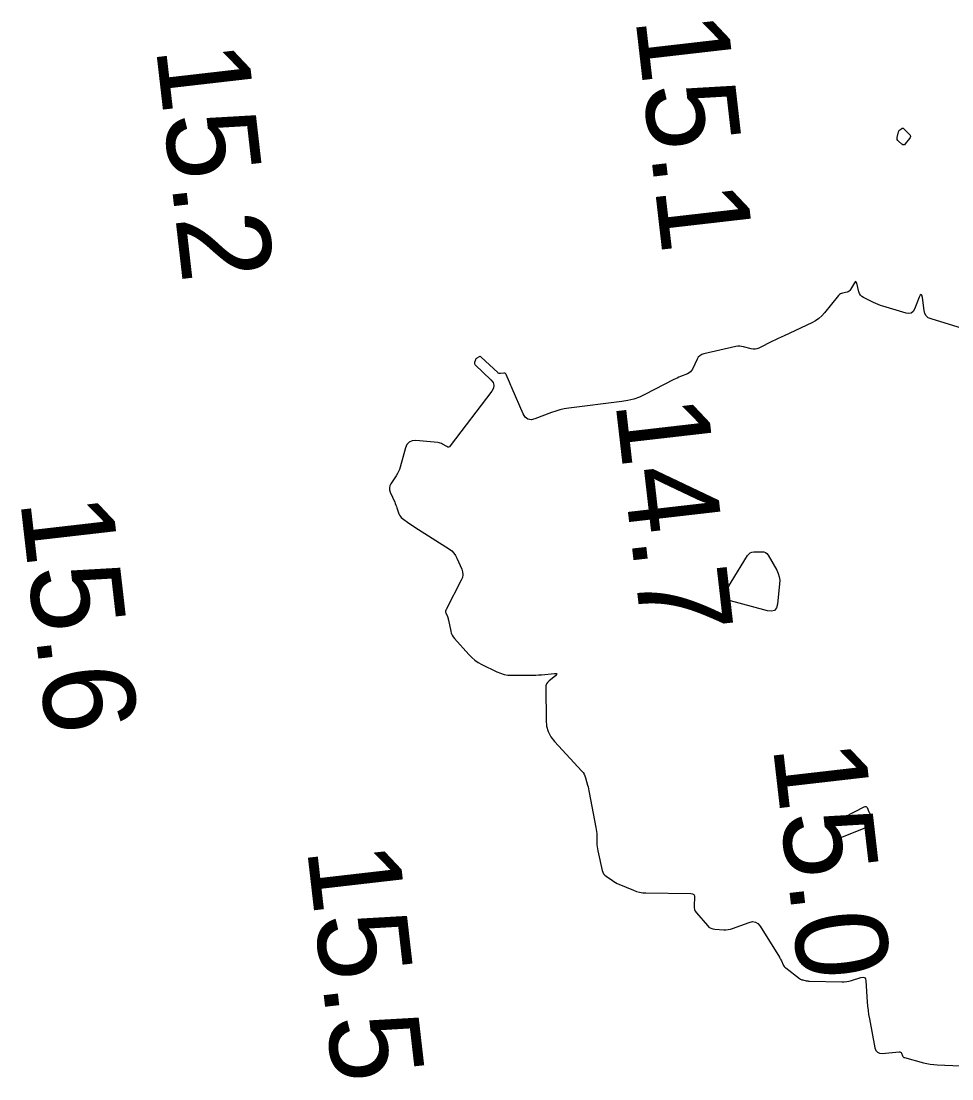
# Model space of a CAD drawing. Extents: x 1023796 to 1112670, y 656573 to 837340.
# Drawn here: x 1109884.3 to 1109935, y 681007.7 to 681065.4 of the extents above; entities that cross this region are included whole.
import ezdxf

# ---------------------------------------------------------------- set-up
doc = ezdxf.new("R2010")
doc.units = 0
doc.layers.add('V-CHAN-CONT-15FT', color=7, linetype='Continuous')
doc.layers.add('V-TOPO-SOUN', color=7, linetype='Continuous')

msp = doc.modelspace()

# ---------------------------------------------------------------- linework, layer by layer
at = {"layer": 'V-CHAN-CONT-15FT'}
for points in [[(1109932.332, 681059.532), (1109932.357, 681059.525), (1109932.38, 681059.508), (1109932.692, 681059.205), (1109932.738, 681059.146), (1109932.755, 681059.085), (1109932.745, 681059.023), (1109932.706, 681058.96), (1109932.469, 681058.669), (1109932.429, 681058.632), (1109932.386, 681058.617), (1109932.342, 681058.625), (1109932.296, 681058.655), (1109932.108, 681058.819), (1109932.069, 681058.863), (1109932.045, 681058.911), (1109932.036, 681058.965), (1109932.042, 681059.023), (1109932.113, 681059.337), (1109932.122, 681059.367), (1109932.136, 681059.393), (1109932.155, 681059.417), (1109932.179, 681059.438), (1109932.282, 681059.514), (1109932.308, 681059.528)], [(1109922.894, 681034.617), (1109922.941, 681034.704), (1109922.992, 681034.791), (1109923.886, 681036.245), (1109923.951, 681036.328), (1109924.029, 681036.389), (1109924.12, 681036.427), (1109924.225, 681036.442), (1109924.669, 681036.456), (1109924.773, 681036.448), (1109924.863, 681036.414), (1109924.94, 681036.355), (1109925.002, 681036.271), (1109925.48, 681035.442), (1109925.563, 681035.268), (1109925.617, 681035.088), (1109925.64, 681034.902), (1109925.634, 681034.71), (1109925.515, 681033.603), (1109925.461, 681033.393), (1109925.354, 681033.261), (1109925.192, 681033.208), (1109924.977, 681033.235), (1109922.761, 681033.834), (1109922.681, 681033.868), (1109922.636, 681033.919), (1109922.625, 681033.986), (1109922.648, 681034.069), (1109922.808, 681034.436), (1109922.849, 681034.527)], [(1109930.539, 681022.212), (1109930.557, 681022.172), (1109930.575, 681022.132), (1109930.65, 681021.968), (1109930.665, 681021.929), (1109930.674, 681021.889), (1109930.679, 681021.849), (1109930.679, 681021.807), (1109930.668, 681021.639), (1109930.66, 681021.601), (1109930.644, 681021.569), (1109930.619, 681021.543), (1109930.584, 681021.524), (1109929.013, 681020.887), (1109928.917, 681020.863), (1109928.836, 681020.876), (1109928.77, 681020.924), (1109928.72, 681021.009), (1109928.547, 681021.422), (1109928.522, 681021.518), (1109928.532, 681021.602), (1109928.578, 681021.673), (1109928.659, 681021.732), (1109930.248, 681022.563), (1109930.295, 681022.58), (1109930.334, 681022.577), (1109930.368, 681022.555), (1109930.395, 681022.514), (1109930.501, 681022.292), (1109930.52, 681022.252)]]:
    msp.add_lwpolyline(points, close=True, dxfattribs=at)
msp.add_lwpolyline([(1109936.063, 681048.472), (1109933.882, 681049.136), (1109933.731, 681049.203), (1109933.617, 681049.302), (1109933.54, 681049.431), (1109933.499, 681049.591), (1109933.409, 681050.3), (1109933.382, 681050.431), (1109933.344, 681050.478), (1109933.296, 681050.441), (1109933.238, 681050.321), (1109932.984, 681049.674), (1109932.908, 681049.538), (1109932.806, 681049.456), (1109932.678, 681049.426), (1109932.524, 681049.449), (1109931.259, 681049.826), (1109931.127, 681049.868), (1109930.997, 681049.917), (1109930.869, 681049.971), (1109930.744, 681050.031), (1109930.195, 681050.309), (1109930.106, 681050.365), (1109930.036, 681050.436), (1109929.983, 681050.521), (1109929.948, 681050.62), (1109929.836, 681051.08), (1109929.812, 681051.147), (1109929.782, 681051.172), (1109929.746, 681051.156), (1109929.704, 681051.098), (1109929.503, 681050.736), (1109929.467, 681050.685), (1109929.423, 681050.645), (1109929.371, 681050.616), (1109929.312, 681050.598), (1109929.057, 681050.549), (1109928.996, 681050.532), (1109928.941, 681050.505), (1109928.891, 681050.469), (1109928.848, 681050.423), (1109928.078, 681049.466), (1109927.928, 681049.299), (1109927.762, 681049.153), (1109927.581, 681049.027), (1109927.383, 681048.922), (1109925.877, 681048.223), (1109925.718, 681048.149), (1109925.56, 681048.073), (1109925.402, 681047.996), (1109925.245, 681047.918), (1109924.5, 681047.543), (1109924.401, 681047.503), (1109924.3, 681047.483), (1109924.197, 681047.483), (1109924.092, 681047.503), (1109923.669, 681047.622), (1109923.564, 681047.645), (1109923.457, 681047.654), (1109923.351, 681047.65), (1109923.244, 681047.632), (1109921.509, 681047.237), (1109921.389, 681047.196), (1109921.287, 681047.134), (1109921.204, 681047.048), (1109921.138, 681046.941), (1109920.882, 681046.409), (1109920.833, 681046.325), (1109920.771, 681046.255), (1109920.697, 681046.197), (1109920.61, 681046.152), (1109920.24, 681045.999), (1109920.148, 681045.96), (1109920.056, 681045.919), (1109919.966, 681045.876), (1109919.876, 681045.832), (1109918.29, 681045.018), (1109917.992, 681044.881), (1109917.685, 681044.771), (1109917.37, 681044.689), (1109917.046, 681044.635), (1109914.143, 681044.274), (1109913.904, 681044.237), (1109913.669, 681044.186), (1109913.438, 681044.12), (1109913.21, 681044.04), (1109912.305, 681043.693), (1109912.095, 681043.644), (1109911.918, 681043.673), (1109911.773, 681043.78), (1109911.66, 681043.963), (1109911.06, 681045.348), (1109911.024, 681045.432), (1109910.988, 681045.516), (1109910.953, 681045.6), (1109910.918, 681045.685), (1109910.745, 681046.107), (1109910.724, 681046.144), (1109910.696, 681046.168), (1109910.661, 681046.181), (1109910.618, 681046.182), (1109910.434, 681046.161), (1109910.39, 681046.16), (1109910.349, 681046.169), (1109910.31, 681046.186), (1109910.275, 681046.214), (1109909.382, 681047.061), (1109909.355, 681047.08), (1109909.327, 681047.089), (1109909.298, 681047.087), (1109909.268, 681047.075), (1109909.144, 681047.006), (1109909.115, 681046.986), (1109909.092, 681046.963), (1109909.074, 681046.935), (1109909.061, 681046.903), (1109909.018, 681046.763), (1109909.012, 681046.729), (1109909.015, 681046.698), (1109909.028, 681046.669), (1109909.05, 681046.643), (1109909.908, 681045.829), (1109910.025, 681045.682), (1109910.073, 681045.53), (1109910.051, 681045.371), (1109909.959, 681045.208), (1109907.692, 681042.219), (1109907.65, 681042.177), (1109907.603, 681042.156), (1109907.551, 681042.158), (1109907.496, 681042.181), (1109907.265, 681042.32), (1109907.206, 681042.352), (1109907.145, 681042.376), (1109907.082, 681042.392), (1109907.016, 681042.402), (1109905.816, 681042.506), (1109905.614, 681042.496), (1109905.453, 681042.427), (1109905.332, 681042.3), (1109905.252, 681042.114), (1109904.962, 681041.068), (1109904.922, 681040.944), (1109904.874, 681040.824), (1109904.816, 681040.708), (1109904.749, 681040.597), (1109904.46, 681040.153), (1109904.405, 681040.044), (1109904.381, 681039.934), (1109904.387, 681039.82), (1109904.423, 681039.704), (1109904.664, 681039.156), (1109904.697, 681039.078), (1109904.728, 681039), (1109904.758, 681038.921), (1109904.786, 681038.842), (1109904.896, 681038.523), (1109904.929, 681038.447), (1109904.972, 681038.379), (1109905.025, 681038.318), (1109905.088, 681038.265), (1109905.436, 681038.014), (1109905.517, 681037.957), (1109905.599, 681037.9), (1109905.681, 681037.845), (1109905.765, 681037.791), (1109907.649, 681036.592), (1109907.779, 681036.496), (1109907.89, 681036.383), (1109907.983, 681036.256), (1109908.057, 681036.112), (1109908.316, 681035.506), (1109908.363, 681035.355), (1109908.375, 681035.205), (1109908.351, 681035.057), (1109908.293, 681034.91), (1109907.462, 681033.312), (1109907.443, 681033.265), (1109907.435, 681033.217), (1109907.439, 681033.169), (1109907.453, 681033.12), (1109907.534, 681032.924), (1109907.553, 681032.875), (1109907.569, 681032.825), (1109907.584, 681032.774), (1109907.595, 681032.722), (1109907.717, 681032.134), (1109907.747, 681032.022), (1109907.792, 681031.917), (1109907.85, 681031.819), (1109907.922, 681031.727), (1109908.708, 681030.851), (1109908.864, 681030.692), (1109909.033, 681030.551), (1109909.214, 681030.426), (1109909.409, 681030.318), (1109910.227, 681029.914), (1109910.423, 681029.83), (1109910.626, 681029.77), (1109910.833, 681029.735), (1109911.047, 681029.723), (1109912.028, 681029.724), (1109912.186, 681029.726), (1109912.344, 681029.731), (1109912.501, 681029.74), (1109912.658, 681029.753), (1109913.375, 681029.82), (1109913.463, 681029.82), (1109913.5, 681029.8), (1109913.487, 681029.759), (1109913.424, 681029.698), (1109913.071, 681029.414), (1109912.993, 681029.338), (1109912.939, 681029.251), (1109912.906, 681029.153), (1109912.896, 681029.045), (1109912.909, 681027.277), (1109912.939, 681026.956), (1109913.025, 681026.657), (1109913.167, 681026.379), (1109913.364, 681026.124), (1109914.863, 681024.499), (1109914.929, 681024.419), (1109914.983, 681024.333), (1109915.027, 681024.241), (1109915.061, 681024.143), (1109915.172, 681023.739), (1109915.199, 681023.638), (1109915.223, 681023.537), (1109915.246, 681023.434), (1109915.267, 681023.332), (1109915.63, 681021.423), (1109915.648, 681021.319), (1109915.661, 681021.215), (1109915.669, 681021.11), (1109915.673, 681021.005), (1109915.68, 681020.582), (1109915.684, 681020.477), (1109915.694, 681020.373), (1109915.709, 681020.269), (1109915.729, 681020.165), (1109915.969, 681019.09), (1109915.999, 681018.995), (1109916.045, 681018.91), (1109916.106, 681018.836), (1109916.183, 681018.772), (1109916.522, 681018.537), (1109916.607, 681018.481), (1109916.696, 681018.429), (1109916.787, 681018.382), (1109916.881, 681018.34), (1109917.67, 681018.009), (1109917.835, 681017.949), (1109918.003, 681017.905), (1109918.175, 681017.878), (1109918.35, 681017.868), (1109920.799, 681017.837), (1109920.894, 681017.822), (1109920.961, 681017.78), (1109920.997, 681017.71), (1109921.004, 681017.613), (1109920.972, 681017.172), (1109920.973, 681017.065), (1109920.995, 681016.964), (1109921.038, 681016.87), (1109921.1, 681016.783), (1109921.701, 681016.082), (1109921.786, 681016), (1109921.881, 681015.94), (1109921.987, 681015.901), (1109922.104, 681015.883), (1109922.591, 681015.854), (1109922.712, 681015.853), (1109922.831, 681015.865), (1109922.949, 681015.888), (1109923.064, 681015.924), (1109923.978, 681016.26), (1109924.158, 681016.3), (1109924.317, 681016.279), (1109924.455, 681016.197), (1109924.572, 681016.055), (1109925.619, 681014.368), (1109925.649, 681014.319), (1109925.677, 681014.268), (1109925.704, 681014.217), (1109925.729, 681014.165), (1109925.826, 681013.955), (1109925.853, 681013.905), (1109925.886, 681013.859), (1109925.924, 681013.817), (1109925.967, 681013.78), (1109926.724, 681013.199), (1109926.762, 681013.173), (1109926.802, 681013.151), (1109926.845, 681013.135), (1109926.889, 681013.123), (1109927.072, 681013.084), (1109927.118, 681013.075), (1109927.164, 681013.069), (1109927.211, 681013.064), (1109927.257, 681013.062), (1109929.02, 681013.018), (1109929.155, 681013.02), (1109929.288, 681013.034), (1109929.419, 681013.059), (1109929.548, 681013.095), (1109930.062, 681013.263), (1109930.176, 681013.283), (1109930.259, 681013.258), (1109930.313, 681013.19), (1109930.336, 681013.077), (1109930.406, 681011.936), (1109930.424, 681011.701), (1109930.45, 681011.467), (1109930.483, 681011.234), (1109930.524, 681011.003), (1109930.826, 681009.425), (1109930.875, 681009.282), (1109930.958, 681009.184), (1109931.075, 681009.132), (1109931.226, 681009.125), (1109932.153, 681009.209), (1109932.19, 681009.208), (1109932.221, 681009.196), (1109932.246, 681009.174), (1109932.265, 681009.142), (1109932.327, 681008.991), (1109932.345, 681008.956), (1109932.37, 681008.929), (1109932.4, 681008.908), (1109932.436, 681008.894), (1109933.465, 681008.613), (1109933.65, 681008.568), (1109933.838, 681008.533), (1109934.026, 681008.509), (1109934.217, 681008.496), (1109936.755, 681008.389)], dxfattribs=at)

# ---------------------------------------------------------------- texts
at = {"layer": 'V-TOPO-SOUN'}
for s, p in [('15.1 ', (1109917.772, 681065.523)), ('15.2 ', (1109891.651, 681063.913)), ('14.7 ', (1109916.681, 681044.623)), ('15.6 ', (1109884.258, 681039.26)), ('15.0 ', (1109925.258, 681025.861)), ('15.5 ', (1109899.88, 681020.29))]:
    msp.add_text(s, height=5, rotation=276.55942, dxfattribs=at).set_placement(p)

doc.saveas('drawing.dxf')
